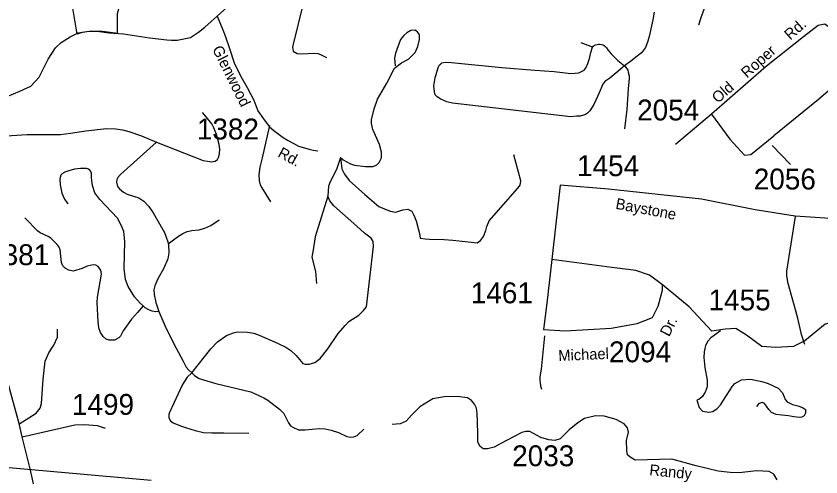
# Model space of a CAD drawing. Extents: x 884530 to 1028605, y 526725 to 653634.
# Drawn here: x 955911 to 960729, y 603462 to 606220 of the extents above; entities that cross this region are included whole.
import ezdxf

# ---------------------------------------------------------------- set-up
doc = ezdxf.new("R2010")
doc.units = 0
for name, color, linetype in [('Exist Road Non-System Type 51', 7, 'Continuous'), ('Exist Road Secondary Type 51 Attributed', 7, 'Continuous'), ('Exist Road Secondary Type 51 Label', 7, 'Continuous'), ('Exist Road Secondary Type 51 Number Label', 7, 'Continuous'), ('Exist Utilities Electrical Transmission Line', 7, 'Continuous')]:
    doc.layers.add(name, color=color, linetype=linetype)

msp = doc.modelspace()

# ---------------------------------------------------------------- linework, layer by layer
at = {"layer": 'Exist Road Non-System Type 51'}
msp.add_line((959361.3, 606033.3), (959292.8, 606060.2), dxfattribs=at)
for points in [[(956517.4, 606115.8), (956517.2, 606235.1), (956531.2, 606283.6), (956551.9, 606318.3), (956586.5, 606387.6), (956628.2, 606436.2), (956655.8, 606505.5), (956669.8, 606588.7), (956683.6, 606692.7), (956711.4, 606796.7), (956711.4, 606845.2), (956683.6, 606893.7), (956662.8, 606942.3), (956662.8, 606970), (956669.8, 607025.4), (956690.6, 607122.5), (956711.4, 607178), (956711.4, 607233.4), (956683.6, 607288.9), (956642, 607365.2), (956628.2, 607386)], [(956276.1, 606112.5), (956249.3, 606278.4), (956258, 606352.3), (956285.2, 606475), (956385.9, 606689.3), (956399.5, 606888.1), (956382, 606921.2), (956361.2, 606927.3), (956318.8, 606927.7), (955995.4, 606867.7)], [(957734.8, 606734.5), (957631.3, 606302.4), (957569.9, 606052.2), (957565, 606033.8), (957569.9, 606010.5), (957593.2, 605995.8), (957621.3, 605993.4), (957697.3, 605998.3), (957719.3, 605995.8), (957741.5, 605986), (957769.6, 605971.3)], [(959730.8, 606243.6), (959722.1, 606198.2), (959700.3, 606097.9), (959693.5, 606069.3), (959677.8, 606032.5), (959654.6, 605999.5), (959628.5, 605979.6), (959591.2, 605950.3), (959552.1, 605922)], [(960030.9, 606265.2), (960007.4, 606202.5), (959996.8, 606165.8)], [(956517.4, 606115.8), (956413.9, 606130.1), (956348.2, 606128.2), (956307.2, 606121.6), (956276.1, 606112.5)], [(957853.5, 605373.4), (957869.5, 605359.9), (957912.8, 605335.9), (957936.8, 605326.8), (958002.2, 605318.8), (958048, 605318.9), (958071.4, 605328.8), (958085, 605343.5), (958097.7, 605371.3), (958098.3, 605405.7), (958085.5, 605451.5), (958047.4, 605541.6), (958039.4, 605577.8), (958038.9, 605599.7), (958054.9, 605664.4), (958075.2, 605721.8), (958130.7, 605818.8), (958177, 605907.2), (958219, 605939.1), (958259.3, 605962.6), (958299.7, 606002.1), (958315.7, 606037.4), (958326.6, 606080.2), (958324.9, 606107.1), (958314, 606124.7), (958298.9, 606136.5), (958273.6, 606134), (958249.3, 606120.6), (958231.7, 606104.6), (958212.3, 606080.2), (958182, 605998.7), (958175.4, 605968.5), (958179.6, 605922.2)], [(959552.1, 605922), (959502.1, 605877.9), (959465.7, 605849.2), (959435.2, 605828.1), (959423.3, 605812.2), (959400.8, 605760.6), (959370.4, 605690.4), (959345.2, 605652), (959332, 605638.8), (959318.7, 605630.9), (959306.8, 605626.9), (959288.3, 605621.6), (959265.8, 605620.3), (959232.7, 605617.6), (958523.1, 605698.4), (958490, 605706.3), (958453, 605722.2), (958431.8, 605736.8), (958425.2, 605742.6), (958419.9, 605748.7), (958414.7, 605765.9), (958413.3, 605784.4), (958412, 605803), (958418.7, 605850.6), (958430.5, 605885), (958438.5, 605911.5), (958446.3, 605927.4), (958452, 605932.4), (958459.6, 605939.3), (958482.1, 605944.5), (958517.9, 605941.9), (958819.6, 605912.8), (959015.7, 605896.9), (959132.1, 605887.6), (959231.4, 605877.1), (959279, 605881.1), (959312.1, 605896.9), (959322.6, 605912.8), (959333.3, 605935.3), (959343.9, 605967), (959351.9, 606001.5), (959358.8, 606027.9), (959361.3, 606033.3)], [(959361.3, 606033.3), (959366.4, 606039.7), (959371.6, 606043.9), (959379.7, 606047.9), (959388.9, 606050.5), (959399.7, 606051.8), (959407.7, 606051.8), (959416.3, 606050.5), (959424.5, 606048), (959430.4, 606044.7), (959436, 606040.3), (959445, 606030.9), (959453.5, 606018.9), (959473.2, 605993.5), (959514.1, 605954.9), (959552.1, 605922)], [(959552.1, 605922), (959564.8, 605908.6), (959573, 605896.9), (959575.8, 605883.5), (959580.2, 605863.1), (959580.2, 605845.7), (959575.8, 605784.6), (959567.7, 605660.1), (959554, 605544.9)], [(956752.4, 605466.1), (957031.2, 605355.7), (957056.6, 605351.3), (957083, 605347.7), (957103.2, 605351.3), (957116.3, 605360.9), (957124.3, 605377.6), (957129.5, 605397), (957130.3, 605423.3), (957126, 605451.4), (957111.5, 605511), (957095.2, 605552), (957083, 605574.3), (957047.9, 605616.5), (957025.9, 605643.7)], [(957428.4, 605564.9), (957383.4, 605372.2), (957369.7, 605314.6), (957364.7, 605268.8), (957366.5, 605235.4), (957372.8, 605210.8), (957382.8, 605191.7), (957433.3, 605109)], [(955693.2, 605493.5), (955977.8, 605512.1), (956176.8, 605511.2), (956236.6, 605519), (956327.9, 605532.2), (956451.7, 605547), (956507.9, 605544.4), (956548.3, 605538.3), (956586, 605528.6), (956661.5, 605503.2), (956752.4, 605466.1)], [(956752.4, 605466.1), (956536.6, 605270.9), (956520.1, 605253.6), (956513.2, 605241.2), (956511.2, 605226), (956518.6, 605199.7), (956530.6, 605184.9), (956554.3, 605165.5), (956576.5, 605153.9), (956646.6, 605132.2), (956674.8, 605112.7), (956706.2, 605079.9), (956732.3, 605041.4), (956799, 604923.7), (956819.2, 604868.1), (956822, 604857.3)], [(957853.5, 605373.4), (957829.1, 605301.5), (957790.6, 605226.9), (957781.8, 605201.4), (957779.4, 605174.3), (957777.2, 605142.3)], [(957853.5, 605373.4), (957860.1, 605305.7), (957877.1, 605274.6), (957905, 605235.9), (957997.9, 605152.3), (958083.1, 605081), (958149.6, 605053.1), (958183.7, 605046.9), (958227, 605060.9), (958256.8, 605064.5), (958279.3, 605052), (958290.3, 605032.8), (958305.2, 604994), (958318.3, 604949.1), (958325.3, 604918.5), (958330.1, 604891), (958358.9, 604886.9), (958385.3, 604884.3), (958472.8, 604881.6), (958525.8, 604878.9), (958600, 604871), (958637.1, 604865.7), (958670.3, 604861.8), (958690.2, 604876.3), (958708.7, 604901.5), (958723.3, 604935.9), (958729.8, 604961.1), (958743.2, 604994.2), (958915.4, 605189), (958928.2, 605207.7), (958932.6, 605234.1), (958890.2, 605389.1)], [(956671.4, 604484.8), (956653.6, 604501.3), (956619.5, 604539.7), (956580.9, 604600.6), (956566.7, 604644), (956558.8, 604709.3), (956562.5, 604870.3), (956555.6, 604930.1), (956540.7, 604967.9), (956518.9, 605009.7), (956411.9, 605122.3), (956383.2, 605162.6), (956367.7, 605206), (956363.5, 605234.4), (956361.6, 605257.1), (956362.1, 605277.6), (956358.6, 605289.8), (956351.5, 605298.6), (956344.6, 605303), (956333.1, 605307.4), (956297.1, 605307.4), (956261.1, 605303), (956206.7, 605288.1), (956189.1, 605278.4), (956179.5, 605267), (956174.2, 605254.7), (956172.8, 605243.1), (956175.1, 605209.1), (956184.7, 605159.9), (956200.5, 605123.9), (956220.7, 605095.8)], [(956962.5, 604084), (957075.8, 604228.2), (957117.6, 604269.9), (957169.7, 604307.3), (957213.4, 604324.5), (957236.5, 604329.2), (957296.4, 604327.1), (957333.3, 604321.5), (957366.1, 604310.7), (957475.6, 604262.9), (957525.9, 604237.7), (957555.4, 604219.1), (957587.8, 604188.8), (957628.3, 604141.3), (957642.2, 604135.4), (957665.9, 604136.4), (957698.7, 604145.8), (957731.9, 604169.9), (957778.1, 604227.3), (957839.1, 604320.9), (957879.9, 604368.6), (957903.4, 604392.4), (957962.6, 604430.2), (957991.1, 604457.5), (958008, 604480.3), (958049.9, 604841.2), (958047.7, 604869.8), (958035.6, 604889.7), (957995.7, 604920.3), (957950.7, 604962.2), (957813.8, 605084.8), (957789.5, 605113.9), (957777.2, 605142.3)], [(957777.2, 605142.3), (957700.8, 604898.6), (957688.5, 604820.2), (957682.2, 604776.9), (957702.8, 604690.1), (957709.1, 604620)], [(960632.9, 604254.8), (960611.9, 604313.5), (960590.2, 604411), (960533.1, 604618.8), (960524.1, 604664.8), (960524.4, 604693.6), (960577.6, 605020.2)], [(956671.4, 604484.8), (956637.9, 604445.1), (956601.3, 604406.6), (956552.9, 604336.7), (956536.1, 604304), (956526.5, 604294.4), (956499.5, 604280.5), (956468.1, 604280.4), (956450, 604285.1), (956432, 604302.6), (956415.8, 604325.2), (956406.1, 604354.8), (956401.8, 604390.5), (956396.2, 604504.5), (956398.9, 604537.4), (956421.6, 604675.3), (956421.2, 604688.5), (956416.1, 604701), (956401.7, 604720.9), (956389, 604728.9), (956373.2, 604730.7), (956337.4, 604723.2), (956306.5, 604708.7), (956252.6, 604693.4), (956225.7, 604698.2), (956203.9, 604710.5), (956191.1, 604725.1), (956182.7, 604744.7), (956175.7, 604820.9), (956169.1, 604836.2), (956157.1, 604851.8), (956119.1, 604890.7), (956103.6, 604901.3), (956056, 604921.9), (956041.4, 604931.6), (955963.3, 605012)], [(956822, 604857.3), (956877.5, 604898.5), (956909.2, 604918.5), (956935.4, 604929.8), (956963.5, 604936), (957004.7, 604939.6), (957041.6, 604951), (957076.9, 604965.9), (957126, 605000.1)], [(956822, 604857.3), (956823.3, 604852.8), (956825.9, 604802.9), (956820.1, 604766.3), (956792.7, 604706.7), (956759.2, 604646.7), (956740.7, 604606), (956735.6, 604582.1), (956737.3, 604554.2), (956747, 604506.2), (956764.5, 604450.7)], [(956764.5, 604450.7), (956742.7, 604449.5), (956726.1, 604453), (956710.3, 604459.1), (956684.2, 604473.1), (956671.4, 604484.8)], [(956764.5, 604450.7), (956778.1, 604423.4), (956810.3, 604350.5), (956870, 604233.1), (956910.1, 604153.8), (956929.8, 604118.2), (956945, 604100.5), (956962.5, 604084)], [(955927.8, 603777.6), (956031.2, 603843.4), (956055.3, 603872.5), (956063.2, 603901.8), (956072.7, 604046.4), (956084.4, 604153.7), (956106.4, 604203.8), (956137.4, 604249.7), (956159.4, 604297.8), (956159.4, 604346.8)], [(959074.2, 604305), (959053.7, 604107), (959046.5, 604061.4), (959046.3, 604039.7), (959048.3, 604024.3), (959051.1, 604007), (959056.3, 603987.4)], [(960127.6, 604335.1), (960069.8, 604293.4), (960052.5, 604273.6), (960038.5, 604248.9), (960029.5, 604210.4), (960027.9, 604175.9), (960034, 604115.6), (960048.5, 604041), (960047.2, 604000.8), (960035.6, 603969.4), (960017.8, 603941.3), (959998, 603925.3), (959985.5, 603920.4), (960000.2, 603877.1), (960019.9, 603854.2), (960057.9, 603848.2), (960082, 603852.8), (960107.9, 603871.6), (960129.1, 603895.2), (960141.2, 603914.9), (960163.7, 603948.3), (960181.1, 603977.7), (960199, 604005.6), (960213, 604021.6), (960254.3, 604042.4), (960307.1, 604047.5), (960374.9, 604032), (960413.2, 604021.6), (960472.6, 603992.1), (960498.9, 603964.3), (960509.5, 603941.3), (960515.8, 603923.9), (960526.9, 603911.5), (960559.7, 603894.5), (960591.3, 603886.1), (960619, 603877.1), (960635.9, 603864.6), (960635.9, 603842.2), (960629.5, 603827.7), (960615.1, 603819.2), (960599.6, 603817.2), (960566.7, 603820.8), (960535.3, 603826.3), (960494.9, 603831.3), (960461, 603834.6), (960432.2, 603846.7), (960416.8, 603864.6), (960402.9, 603885.5), (960391.8, 603901), (960378.3, 603906.4), (960357.4, 603901), (960343, 603882.1)], [(956962.5, 604084), (956934.6, 604057.8), (956907.5, 604014.1), (956828.9, 603846.8), (956824.6, 603835), (956825.1, 603816.3), (956833.4, 603799.5), (956850.8, 603784.7), (956894.4, 603767.2), (956931, 603755.9), (956982.6, 603739.3), (957032.2, 603728), (957082.9, 603725.4), (957153.6, 603724.5), (957304.8, 603723.7)], [(956962.5, 604084), (956979.4, 604068.6), (957007, 604050), (957032.2, 604042.1), (957107.4, 604021.1), (957315.3, 603970), (957393.2, 603935.6), (957417, 603921.4), (957488.2, 603867.4), (957512.8, 603841.2), (957541.1, 603785.8), (957554.6, 603767.6), (957567.3, 603758.4), (957601.8, 603743.4), (957641.2, 603742.4), (957725.7, 603750.6), (957760.8, 603749.8), (957797.9, 603741.6), (957841.1, 603726.9), (957891.7, 603703.9), (957913, 603699.1), (957933.3, 603700.5), (957953, 603710), (957992.2, 603748.1)]]:
    msp.add_lwpolyline(points, dxfattribs=at)
at = {"layer": 'Exist Road Secondary Type 51 Attributed'}
for points in [[(957115.6, 606219.1), (957196.6, 606292.3), (957256.7, 606342.2), (957417, 606484.1), (957582.9, 606622.4), (957758, 606747.9)], [(955727, 605683.8), (955820.2, 605722.5), (955932.8, 605769.9), (955999.1, 605800.4), (956049.7, 605855.2), (956103.7, 605962.1), (956146.7, 606029.6), (956180.5, 606061.8), (956234.2, 606095.2), (956282.5, 606118.8), (956348, 606130.2), (956409.6, 606126.7), (956466.1, 606120.3), (956553.4, 606114.1), (956709.2, 606089.1), (956813.4, 606077.3), (956841.4, 606076.3), (956874.3, 606076.7), (956914.8, 606082.9), (956955, 606092.7), (957003.2, 606123.8), (957040.6, 606153.5), (957079.7, 606188.2), (957115.6, 606219.1)], [(957115.6, 606219.1), (957147.6, 606138.6), (957162.5, 606102), (957187.8, 606025.3), (957216.4, 605940), (957257.3, 605858.1), (957294.7, 605792), (957334, 605716.6), (957358.8, 605653.1), (957392.3, 605605.5), (957426.7, 605558.3), (957456.6, 605533.6), (957477.8, 605516.4), (957509, 605493), (957536.3, 605477.4), (957570.5, 605458.7), (957602, 605441.5), (957665, 605422.8), (957688.8, 605417.9), (957717.6, 605413.9)], [(960859.8, 606069.3), (960794.2, 606142.5), (960753.2, 606171.7), (960712.3, 606163), (960624.6, 606095.7), (960402.3, 605920.1), (960074.8, 605633.3)], [(960859.8, 606069.3), (960931.6, 605964), (960934.5, 605937.6), (960908.2, 605893.8), (960829.3, 605820.6), (960715.2, 605721.1), (960446.8, 605503.4)], [(960074.8, 605633.3), (959858.5, 605451.9)], [(960074.8, 605633.3), (960183, 605484.1), (960270.8, 605387.5), (960308.8, 605390.5), (960446.8, 605503.4)], [(959167.5, 605208.6), (959117.1, 604763.2)], [(960938.7, 604329.3), (960952.4, 604395.9), (960959.3, 604549.7), (960975.4, 604703.5), (961021.3, 604861.9), (961014.4, 604930.8), (960975.4, 604976.7), (960902, 604999.7), (960573.9, 605022.6), (960335.3, 605059.4), (960014.1, 605123.6), (959456.6, 605183.3), (959167.5, 605208.6)], [(959117.1, 604763.2), (959087.2, 604501.5), (959068.9, 604343.1)], [(959780.1, 604611.7), (959702.1, 604669.1), (959621.8, 604696.6), (959477.3, 604715), (959117.1, 604763.2)], [(955947.6, 603702), (955931.7, 603773.4), (955689.3, 604648.7)], [(959068.9, 604343.1), (959197.4, 604336.2), (959472.7, 604352.2), (959628.7, 604379.8), (959720.4, 604416.5), (959754.9, 604483.1), (959780.1, 604579.5), (959780.1, 604611.7)], [(960938.7, 604329.3), (960889.8, 604359.9), (960818.7, 604394.3), (960754.5, 604375.9), (960633.5, 604276.5), (960564, 604242.8), (960458.5, 604235.9), (960375.9, 604242.8), (960284.1, 604309.4), (960219.9, 604350.7), (960155.7, 604346.1), (960075.4, 604334.6), (959940, 604479.3), (959780.1, 604611.7)], [(960466.6, 603443.4), (960446.7, 603478.1), (960418.4, 603494.7), (960343.6, 603498.2), (960238.8, 603486.4), (960184.9, 603487.4), (960113.4, 603496.6), (959982, 603528), (959835.7, 603567.9), (959616.1, 603562.2), (959587.1, 603579.7), (959570.4, 603593), (959566.3, 603619.6), (959565.5, 603678.6), (959577.1, 603729.4), (959570.4, 603754.3), (959551.3, 603780.1), (959503.1, 603805), (959431.7, 603825), (959380.2, 603826.6), (959314.4, 603810.8), (959272.9, 603785.8), (959221.5, 603743.5), (959167.5, 603689.4), (959135.9, 603678.6), (959099.3, 603682.8), (959052, 603697.8), (958986.1, 603732.6), (958962.6, 603734.3), (958937.8, 603727.6), (958846.3, 603679.2), (958772.4, 603639.6), (958733.3, 603629.6), (958707.6, 603629.6), (958687.6, 603644.6), (958674.7, 603672), (958676, 603714.3), (958672.7, 603795.8), (958671.4, 603840.8), (958667.3, 603872.3), (958655.6, 603897.3), (958637.3, 603919.7), (958612.4, 603934.7), (958550.9, 603942.2), (958473.1, 603940.6), (958405, 603928.9), (958328.5, 603880.7), (958278.6, 603830.8), (958247, 603794.2), (958210.5, 603779.2), (958162.2, 603775.9)], [(955947.6, 603702), (956262.5, 603772.9), (956321.6, 603774.4), (956395.4, 603769.6), (956443.3, 603752.4)], [(955840.4, 601803), (955902.2, 601924.4), (955953.2, 602021.5), (956005.2, 602142.5), (956052.7, 602250.9), (956092.8, 602365.6), (956116.9, 602472.8), (956128.8, 602576.2), (956130.8, 602691.7), (956129.7, 602784.9), (956124.8, 602852), (956111.7, 602950.7), (956090.8, 603082.4), (956046, 603288), (955995.6, 603509.6), (955947.6, 603702)]]:
    msp.add_lwpolyline(points, dxfattribs=at)
at = {"layer": 'Exist Road Secondary Type 51 Label'}
msp.add_lwpolyline([(960546.1, 605330.9), (960436.7, 605444.3)], dxfattribs=at)
at = {"layer": 'Exist Utilities Electrical Transmission Line'}
msp.add_lwpolyline([(953375.6, 602156.3), (954224.7, 603631.8), (955307.7, 603568), (956720.1, 603442.6)], dxfattribs=at)

# ---------------------------------------------------------------- texts
at = {"layer": 'Exist Road Secondary Type 51 Label'}
for s, rotation, p in [('Rd.', 41.6804, (960545.5, 606072.7)), ('Glenwood', 296.4436, (957083.3, 606023.5)), ('Roper', 41.5159, (960286.3, 605844.9)), ('Old', 41.036, (960111.1, 605694.6)), ('Rd.', 331.2803, (957472.4, 605381.5)), ('Baystone', 349.3842, (959496.1, 605066.9)), ('Dr.', 63.0572, (959820, 604296.9)), ('Michael', 2.4787, (959158.3, 604154.9)), ('Randy', 354.3508, (959700, 603472))]:
    msp.add_text(s, height=65.62, rotation=rotation, dxfattribs=at).set_placement(p)
at = {"layer": 'Exist Road Secondary Type 51 Number Label'}
for s, p in [('2054', (959628.5, 605595.2)), ('1382', (956992.8, 605481.4)), ('1454', (959268.8, 605261.9)), ('2056', (960326.8, 605181.9)), ('1381', (955737.7, 604729)), ('1461', (958632.8, 604500.8)), ('1455', (960056.2, 604458.2)), ('2094', (959460.2, 604147.7)), ('1499', (956245.2, 603832.9)), ('2033', (958880.7, 603525.4))]:
    msp.add_text(s, height=125, dxfattribs=at).set_placement(p)

doc.saveas('drawing.dxf')
